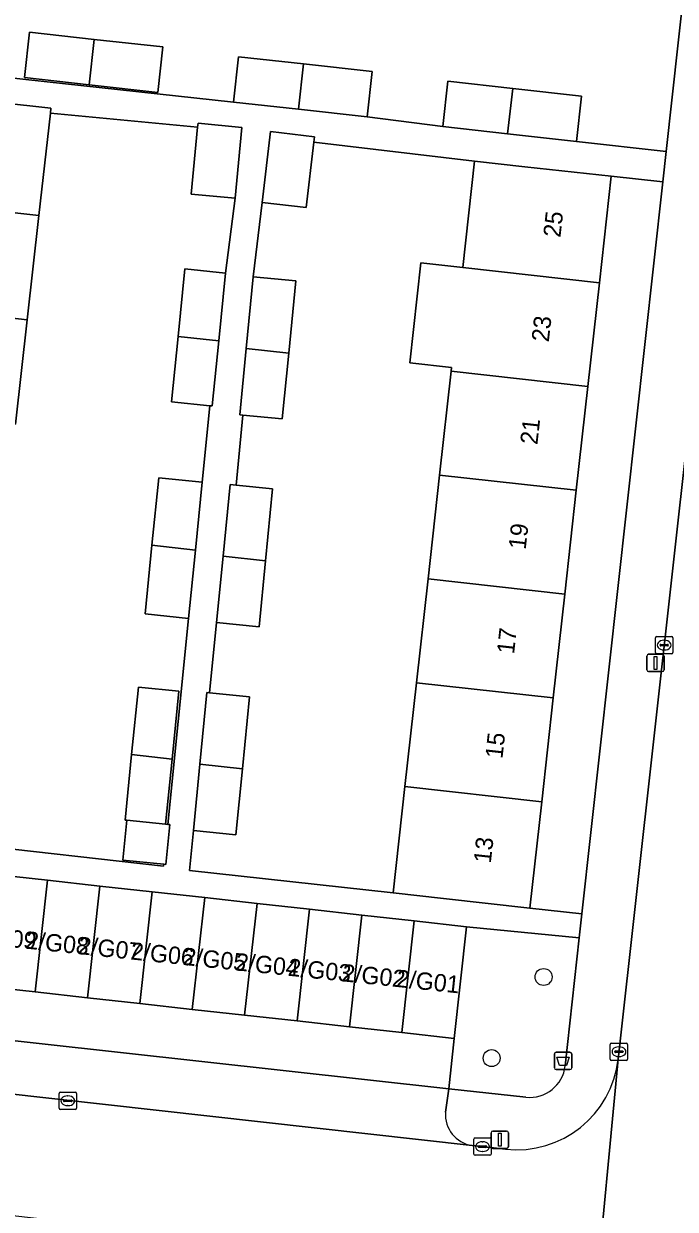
# Model space of a CAD drawing. Extents: x 161928 to 163071, y 386474 to 387428.
# Drawn here: x 162343.5 to 162381, y 386555.8 to 386624.1 of the extents above; entities that cross this region are included whole.
import ezdxf

# ---------------------------------------------------------------- set-up
doc = ezdxf.new("R2010")
doc.units = 0
for name, color, linetype in [('IMGEO_Afvalbak', 7, 'Continuous'), ('IMGEO_Boom', 7, 'Continuous'), ('IMGEO_Erf', 7, 'Continuous'), ('IMGEO_Groenvoorziening', 7, 'Continuous'), ('IMGEO_Kolk', 7, 'Continuous'), ('IMGEO_Lichtmast', 7, 'Continuous'), ('IMGEO_Pand', 7, 'Continuous'), ('IMGEO_Pand_nummerreeks', 7, 'Continuous'), ('IMGEO_Rijbaan_lokaal_open', 7, 'Continuous'), ('IMGEO_Voetpad_open', 7, 'Continuous')]:
    doc.layers.add(name, color=color, linetype=linetype)

msp = doc.modelspace()

# ---------------------------------------------------------------- linework, layer by layer
at = {"layer": 'IMGEO_Afvalbak'}
for p, q in [((162374.057, 386563.908), (162374.057, 386564.708)), ((162374.057, 386564.708), (162374.057, 386563.908)), ((162374.157, 386564.808), (162374.947, 386564.808)), ((162374.947, 386564.808), (162374.157, 386564.808)), ((162375.047, 386564.708), (162375.047, 386563.908)), ((162375.047, 386563.908), (162375.047, 386564.708)), ((162374.947, 386563.808), (162374.157, 386563.808)), ((162374.157, 386563.808), (162374.947, 386563.808))]:
    msp.add_line(p, q, dxfattribs=at)
msp.add_lwpolyline([(162374.2, 386564.522), (162374.904, 386564.522), (162374.755, 386564.052), (162374.349, 386564.052), (162374.2, 386564.522)], dxfattribs=at)
for centre, start, end in [((162374.157, 386564.708), 90, 180), ((162374.157, 386564.708), 90, 180), ((162374.947, 386564.708), 0, 90), ((162374.947, 386564.708), 360, 90), ((162374.157, 386563.908), 180, 270), ((162374.157, 386563.908), 180, 270), ((162374.947, 386563.908), 270, 0), ((162374.947, 386563.908), 270, 0)]:
    msp.add_arc(centre, 0.1, start, end, dxfattribs=at)
at = {"layer": 'IMGEO_Boom'}
for centre in [(162373.432, 386569.145), (162370.439, 386564.472)]:
    msp.add_circle(centre, 0.489, dxfattribs=at)
at = {"layer": 'IMGEO_Erf'}
for points in [[(162339.209, 386621.347), (162355.58, 386619.565), (162355.871, 386622.182), (162359.601, 386621.768), (162363.559, 386621.328), (162363.268, 386618.711), (162367.629, 386618.152), (162367.92, 386620.769), (162371.65, 386620.355), (162375.608, 386619.915), (162375.317, 386617.298), (162380.485, 386616.728), (162382.904, 386638.649)], [(162340.297, 386576.798), (162351.552, 386575.533), (162351.563, 386575.645), (162349.201, 386575.882), (162349.431, 386578.175), (162349.326, 386578.186), (162349.704, 386581.958), (162350.095, 386585.848), (162352.435, 386585.613), (162352.042, 386581.695), (162351.666, 386577.951), (162351.794, 386577.938), (162352.987, 386589.814), (162350.481, 386590.066), (162350.878, 386594.028), (162351.268, 386597.916), (162353.775, 386597.664), (162354.217, 386602.067), (162352.006, 386602.289), (162352.384, 386606.061), (162352.775, 386609.951), (162355.115, 386609.716), (162355.675, 386614.027), (162353.145, 386614.265), (162353.509, 386618.129), (162345.03, 386618.928), (162344.367, 386613.03), (162343.692, 386607.023), (162343.017, 386601.012)]]:
    msp.add_lwpolyline(points, dxfattribs=at)
for points in [[(162343.823, 386623.595), (162347.553, 386623.181), (162351.511, 386622.741), (162351.22, 386620.124), (162347.26, 386620.564), (162343.532, 386620.978)], [(162367.442, 386598.067), (162368.107, 386604.05), (162368.131, 386604.271), (162365.725, 386604.538), (162366.365, 386610.3), (162368.772, 386610.033), (162369.454, 386616.165), (162360.195, 386617.256), (162359.751, 386613.488), (162357.229, 386613.784), (162356.709, 386609.503), (162359.159, 386609.263), (162358.751, 386605.101), (162358.38, 386601.309), (162356.119, 386601.53), (162355.723, 386597.487), (162357.827, 386597.281), (162357.419, 386593.119), (162357.048, 386589.327), (162354.597, 386589.567), (162354.201, 386585.524), (162356.495, 386585.299), (162356.087, 386581.137), (162355.716, 386577.345), (162353.265, 386577.585), (162353.04, 386575.292), (162364.765, 386573.988), (162365.446, 386580.118), (162366.111, 386586.101), (162366.776, 386592.084)], [(162380.29, 386614.963), (162377.327, 386615.29), (162376.645, 386609.159), (162375.98, 386603.176), (162375.315, 386597.193), (162374.65, 386591.21), (162373.985, 386585.227), (162373.32, 386579.244), (162372.638, 386573.113), (162375.635, 386572.782)]]:
    msp.add_lwpolyline(points, close=True, dxfattribs=at)
at = {"layer": 'IMGEO_Groenvoorziening'}
msp.add_lwpolyline([(162374.673, 386564.034), (162375.483, 386571.401), (162368.994, 386572.043), (162368.28, 386565.606), (162367.981, 386562.691), (162372.414, 386562.217)], dxfattribs=at)
msp.add_arc((162372.632, 386564.259), 2.054, 263.91668, 353.70542, dxfattribs=at)
at = {"layer": 'IMGEO_Kolk'}
for p, q in [((162379.873, 386587.844), (162379.873, 386588.696)), ((162379.948, 386588.77), (162380.8, 386588.77)), ((162380.361, 386588.55), (162380.386, 386588.55)), ((162380.874, 386588.696), (162380.874, 386587.844)), ((162380.132, 386588.264), (162380.132, 386588.276)), ((162380.57, 386588.227), (162380.172, 386588.227)), ((162380.175, 386588.313), (162380.573, 386588.313)), ((162380.384, 386587.99), (162380.359, 386587.99)), ((162380.616, 386588.276), (162380.616, 386588.264)), ((162380.8, 386587.77), (162379.948, 386587.77)), ((162377.269, 386564.412), (162377.269, 386565.264)), ((162377.344, 386565.338), (162378.196, 386565.338)), ((162378.27, 386565.264), (162378.27, 386564.412)), ((162377.528, 386564.832), (162377.528, 386564.844)), ((162377.966, 386564.795), (162377.568, 386564.795)), ((162377.571, 386564.881), (162377.969, 386564.881)), ((162377.757, 386565.118), (162377.782, 386565.118)), ((162378.012, 386564.844), (162378.012, 386564.832)), ((162378.196, 386564.338), (162377.344, 386564.338)), ((162377.78, 386564.558), (162377.755, 386564.558)), ((162345.53, 386561.585), (162345.53, 386562.437)), ((162345.605, 386562.511), (162346.457, 386562.511)), ((162345.789, 386562.005), (162345.789, 386562.017)), ((162346.227, 386561.968), (162345.829, 386561.968)), ((162345.832, 386562.054), (162346.23, 386562.054)), ((162346.018, 386562.291), (162346.043, 386562.291)), ((162346.273, 386562.017), (162346.273, 386562.005)), ((162346.531, 386562.437), (162346.531, 386561.585)), ((162346.457, 386561.511), (162345.605, 386561.511)), ((162346.041, 386561.731), (162346.016, 386561.731)), ((162369.409, 386558.943), (162369.409, 386559.795)), ((162369.484, 386559.869), (162370.336, 386559.869)), ((162370.41, 386559.795), (162370.41, 386558.943)), ((162369.668, 386559.363), (162369.668, 386559.375)), ((162370.106, 386559.326), (162369.708, 386559.326)), ((162369.711, 386559.412), (162370.109, 386559.412)), ((162369.897, 386559.649), (162369.922, 386559.649)), ((162370.152, 386559.375), (162370.152, 386559.363)), ((162370.336, 386558.869), (162369.484, 386558.869)), ((162369.92, 386559.089), (162369.895, 386559.089))]:
    msp.add_line(p, q, dxfattribs=at)
for points in [[(162379.873, 386587.844), (162379.873, 386588.696)], [(162379.948, 386588.77), (162380.8, 386588.77)], [(162380.874, 386588.696), (162380.874, 386587.844)], [(162380.8, 386587.77), (162379.948, 386587.77)], [(162377.269, 386564.412), (162377.269, 386565.264)], [(162377.344, 386565.338), (162378.196, 386565.338)], [(162378.27, 386565.264), (162378.27, 386564.412)], [(162378.196, 386564.338), (162377.344, 386564.338)], [(162345.53, 386561.585), (162345.53, 386562.437)], [(162345.605, 386562.511), (162346.457, 386562.511)], [(162346.531, 386562.437), (162346.531, 386561.585)], [(162346.457, 386561.511), (162345.605, 386561.511)], [(162369.409, 386558.943), (162369.409, 386559.795)], [(162369.484, 386559.869), (162370.336, 386559.869)], [(162370.41, 386559.795), (162370.41, 386558.943)], [(162370.336, 386558.869), (162369.484, 386558.869)]]:
    msp.add_lwpolyline(points, dxfattribs=at)
for centre, radius, start, end in [((162379.95, 386588.694), 0.0765, 91.55205, 178.44795), ((162379.95, 386588.694), 0.0765, 91.55205, 178.44795), ((162380.798, 386588.694), 0.0765, 1.55205, 88.44795), ((162380.798, 386588.694), 0.0765, 1.55205, 88.44795), ((162379.95, 386587.846), 0.0765, 181.55205, 268.44795), ((162379.95, 386587.846), 0.0765, 181.55205, 268.44795), ((162380.172, 386588.273), 0.0403, 85.87752, 175.75265), ((162380.169, 386588.263), 0.0366, 178.93798, 274.71019), ((162380.573, 386588.27), 0.043, 264.86636, 352.45326), ((162380.577, 386588.275), 0.0386, 1.73085, 96.63898), ((162380.798, 386587.846), 0.0765, 271.55205, 358.44795), ((162380.798, 386587.846), 0.0765, 271.55205, 358.44795), ((162377.346, 386565.262), 0.0765, 91.55205, 178.44795), ((162377.346, 386565.262), 0.0765, 91.55205, 178.44795), ((162378.194, 386565.262), 0.0765, 1.55205, 88.44795), ((162378.194, 386565.262), 0.0765, 1.55205, 88.44795), ((162377.568, 386564.841), 0.0403, 85.87752, 175.75265), ((162377.565, 386564.831), 0.0366, 178.93798, 274.71019), ((162377.969, 386564.838), 0.043, 264.86636, 352.45326), ((162377.973, 386564.843), 0.0386, 1.73085, 96.63898), ((162377.346, 386564.414), 0.0765, 181.55205, 268.44795), ((162377.346, 386564.414), 0.0765, 181.55205, 268.44795), ((162378.194, 386564.414), 0.0765, 271.55205, 358.44795), ((162378.194, 386564.414), 0.0765, 271.55205, 358.44795), ((162345.607, 386562.435), 0.0765, 91.55205, 178.44795), ((162345.607, 386562.435), 0.0765, 91.55205, 178.44795), ((162345.829, 386562.014), 0.0403, 85.87752, 175.75265), ((162345.826, 386562.004), 0.0366, 178.93798, 274.71019), ((162346.23, 386562.011), 0.043, 264.86636, 352.45326), ((162346.234, 386562.016), 0.0386, 1.73085, 96.63898), ((162346.455, 386562.435), 0.0765, 1.55205, 88.44795), ((162346.455, 386562.435), 0.0765, 1.55205, 88.44795), ((162345.607, 386561.587), 0.0765, 181.55205, 268.44795), ((162345.607, 386561.587), 0.0765, 181.55205, 268.44795), ((162346.455, 386561.587), 0.0765, 271.55205, 358.44795), ((162346.455, 386561.587), 0.0765, 271.55205, 358.44795), ((162369.486, 386559.793), 0.0765, 91.55205, 178.44795), ((162369.486, 386559.793), 0.0765, 91.55205, 178.44795), ((162370.334, 386559.793), 0.0765, 1.55205, 88.44795), ((162370.334, 386559.793), 0.0765, 1.55205, 88.44795), ((162369.708, 386559.372), 0.0403, 85.87752, 175.75265), ((162369.705, 386559.362), 0.0366, 178.93798, 274.71019), ((162370.109, 386559.369), 0.043, 264.86636, 352.45326), ((162370.113, 386559.374), 0.0386, 1.73085, 96.63898), ((162369.486, 386558.945), 0.0765, 181.55205, 268.44795), ((162369.486, 386558.945), 0.0765, 181.55205, 268.44795), ((162370.334, 386558.945), 0.0765, 271.55205, 358.44795), ((162370.334, 386558.945), 0.0765, 271.55205, 358.44795)]:
    msp.add_arc(centre, radius, start, end, dxfattribs=at)
for centre, major_axis, ratio, start_param, end_param in [((162380.36, 386588.27), (-0.387, 0.002), 0.722429, 4.712389, 7.853982), ((162380.385, 386588.27), (-0.39, 0.002), 0.717154, 1.570796, 4.712389), ((162377.756, 386564.838), (-0.387, 0.002), 0.722429, 4.712389, 7.853982), ((162377.781, 386564.838), (-0.39, 0.002), 0.717154, 1.570796, 4.712389), ((162346.017, 386562.011), (-0.387, 0.002), 0.722429, 4.712389, 7.853982), ((162346.042, 386562.011), (-0.39, 0.002), 0.717154, 1.570796, 4.712389), ((162369.896, 386559.369), (-0.387, 0.002), 0.722429, 4.712389, 7.853982), ((162369.921, 386559.369), (-0.39, 0.002), 0.717154, 1.570796, 4.712389)]:
    msp.add_ellipse(centre, major_axis=major_axis, ratio=ratio, start_param=start_param, end_param=end_param, dxfattribs=at)
at = {"layer": 'IMGEO_Lichtmast'}
for p, q in [((162379.376, 386586.844), (162379.376, 386587.644)), ((162379.376, 386587.644), (162379.376, 386586.844)), ((162379.476, 386587.744), (162380.266, 386587.744)), ((162380.266, 386587.744), (162379.476, 386587.744)), ((162380.366, 386587.644), (162380.366, 386586.844)), ((162380.366, 386586.844), (162380.366, 386587.644)), ((162380.266, 386586.744), (162379.476, 386586.744)), ((162379.476, 386586.744), (162380.266, 386586.744)), ((162370.41, 386559.364), (162370.41, 386560.164)), ((162370.41, 386560.164), (162370.41, 386559.364)), ((162370.51, 386560.264), (162371.3, 386560.264)), ((162371.3, 386560.264), (162370.51, 386560.264)), ((162371.4, 386560.164), (162371.4, 386559.364)), ((162371.4, 386559.364), (162371.4, 386560.164)), ((162371.3, 386559.264), (162370.51, 386559.264)), ((162370.51, 386559.264), (162371.3, 386559.264))]:
    msp.add_line(p, q, dxfattribs=at)
for points in [[(162379.796, 386587.619), (162379.946, 386587.619), (162379.946, 386586.869), (162379.796, 386586.869), (162379.796, 386587.619)], [(162370.83, 386560.139), (162370.98, 386560.139), (162370.98, 386559.389), (162370.83, 386559.389), (162370.83, 386560.139)]]:
    msp.add_lwpolyline(points, dxfattribs=at)
for centre, start, end in [((162379.476, 386587.644), 90, 180), ((162379.476, 386587.644), 90, 180), ((162380.266, 386587.644), 0, 90), ((162380.266, 386587.644), 360, 90), ((162379.476, 386586.844), 180, 270), ((162379.476, 386586.844), 180, 270), ((162380.266, 386586.844), 270, 0), ((162380.266, 386586.844), 270, 0), ((162370.51, 386560.164), 90, 180), ((162370.51, 386560.164), 90, 180), ((162371.3, 386560.164), 0, 90), ((162371.3, 386560.164), 360, 90), ((162370.51, 386559.364), 180, 270), ((162370.51, 386559.364), 180, 270), ((162371.3, 386559.364), 270, 0), ((162371.3, 386559.364), 270, 0)]:
    msp.add_arc(centre, 0.1, start, end, dxfattribs=at)
at = {"layer": 'IMGEO_Pand'}
for points in [[(162343.823, 386623.595), (162343.532, 386620.978), (162347.26, 386620.564), (162347.553, 386623.181)], [(162351.22, 386620.124), (162351.511, 386622.741), (162347.553, 386623.181), (162347.26, 386620.564)], [(162355.871, 386622.182), (162355.58, 386619.565), (162359.308, 386619.151), (162359.601, 386621.768)], [(162363.268, 386618.711), (162363.559, 386621.328), (162359.601, 386621.768), (162359.308, 386619.151)], [(162371.65, 386620.355), (162367.92, 386620.769), (162367.629, 386618.152), (162371.357, 386617.738)], [(162345.03, 386618.928), (162345.062, 386619.21), (162342.089, 386619.544), (162337.12, 386620.102), (162337.082, 386619.76), (162337.464, 386619.717), (162336.822, 386614.005), (162336.475, 386614.044), (162336.461, 386613.922), (162344.367, 386613.03)], [(162371.357, 386617.738), (162375.317, 386617.298), (162375.608, 386619.915), (162371.65, 386620.355)], [(162356.06, 386618.11), (162353.53, 386618.348), (162353.509, 386618.129), (162353.145, 386614.265), (162355.675, 386614.027)], [(162360.195, 386617.256), (162360.232, 386617.571), (162357.709, 386617.868), (162357.229, 386613.784), (162359.751, 386613.488)], [(162376.645, 386609.159), (162377.327, 386615.29), (162372.358, 386615.842), (162369.454, 386616.165), (162368.772, 386610.033)], [(162336.461, 386613.922), (162336.447, 386613.799), (162336.78, 386613.762), (162336.136, 386608.03), (162335.802, 386608.068), (162335.785, 386607.915), (162343.692, 386607.023), (162344.367, 386613.03)], [(162355.115, 386609.716), (162352.775, 386609.951), (162352.384, 386606.061), (162354.722, 386605.798)], [(162376.645, 386609.159), (162368.772, 386610.033), (162366.365, 386610.3), (162365.725, 386604.538), (162368.131, 386604.271), (162368.107, 386604.05), (162375.98, 386603.176)], [(162359.159, 386609.263), (162356.709, 386609.503), (162356.304, 386605.373), (162358.751, 386605.101)], [(162343.017, 386601.012), (162343.692, 386607.023), (162335.785, 386607.915), (162335.767, 386607.758), (162336.154, 386607.714), (162335.51, 386601.987), (162335.148, 386602.028), (162335.134, 386601.9)], [(162354.722, 386605.798), (162352.384, 386606.061), (162352.006, 386602.289), (162354.217, 386602.067), (162354.346, 386602.054)], [(162358.751, 386605.101), (162356.304, 386605.373), (162355.929, 386601.549), (162356.119, 386601.53), (162358.38, 386601.309)], [(162368.107, 386604.05), (162367.442, 386598.067), (162375.315, 386597.193), (162375.98, 386603.176)], [(162367.442, 386598.067), (162366.776, 386592.084), (162374.65, 386591.21), (162375.315, 386597.193)], [(162353.382, 386593.746), (162353.775, 386597.664), (162351.268, 386597.916), (162350.878, 386594.028)], [(162357.827, 386597.281), (162355.723, 386597.487), (162355.377, 386597.521), (162354.972, 386593.391), (162357.419, 386593.119)], [(162350.878, 386594.028), (162350.481, 386590.066), (162352.987, 386589.814), (162353.382, 386593.746)], [(162354.597, 386589.567), (162357.048, 386589.327), (162357.419, 386593.119), (162354.972, 386593.391)], [(162373.985, 386585.227), (162374.65, 386591.21), (162366.776, 386592.084), (162366.111, 386586.101)], [(162352.042, 386581.695), (162352.435, 386585.613), (162350.095, 386585.848), (162349.704, 386581.958)], [(162373.32, 386579.244), (162373.985, 386585.227), (162366.111, 386586.101), (162365.446, 386580.118)], [(162356.495, 386585.299), (162354.201, 386585.524), (162354.045, 386585.539), (162353.64, 386581.409), (162356.087, 386581.137)], [(162352.042, 386581.695), (162349.704, 386581.958), (162349.326, 386578.186), (162349.431, 386578.175), (162351.666, 386577.951)], [(162353.64, 386581.409), (162353.265, 386577.585), (162355.716, 386577.345), (162356.087, 386581.137)], [(162365.446, 386580.118), (162364.765, 386573.988), (162367.669, 386573.665), (162372.638, 386573.113), (162373.32, 386579.244)], [(162351.794, 386577.938), (162351.666, 386577.951), (162349.431, 386578.175), (162349.201, 386575.882), (162351.563, 386575.645), (162351.685, 386575.633), (162351.915, 386577.926)], [(162344.151, 386568.284), (162344.865, 386574.721), (162341.849, 386575.056), (162341.135, 386568.619)], [(162347.167, 386567.949), (162347.881, 386574.386), (162344.865, 386574.721), (162344.151, 386568.284)], [(162350.183, 386567.614), (162350.897, 386574.051), (162347.881, 386574.386), (162347.167, 386567.949)], [(162353.199, 386567.28), (162353.914, 386573.717), (162350.897, 386574.051), (162350.183, 386567.614)], [(162356.215, 386566.945), (162356.93, 386573.382), (162353.914, 386573.717), (162353.199, 386567.28)], [(162356.93, 386573.382), (162356.215, 386566.945), (162359.231, 386566.61), (162359.946, 386573.047)], [(162362.247, 386566.275), (162362.962, 386572.712), (162359.946, 386573.047), (162359.231, 386566.61)], [(162365.264, 386565.941), (162365.978, 386572.378), (162362.962, 386572.712), (162362.247, 386566.275)], [(162368.28, 386565.606), (162368.994, 386572.043), (162365.978, 386572.378), (162365.264, 386565.941)]]:
    msp.add_lwpolyline(points, close=True, dxfattribs=at)
at = {"layer": 'IMGEO_Rijbaan_lokaal_open'}
for points in [[(162391.61, 386625.86), (162392.296, 386632), (162392.862, 386637.456), (162385.93, 386638.274), (162377.724, 386564.413), (162376.367, 386550.047)], [(162371.239, 386559.222), (162369.315, 386559.435), (162333.087, 386563.491), (162332.431, 386563.564), (162326.864, 386564.186), (162326.118, 386557.275), (162372.575, 386552.065)], [(162376.367, 386550.047), (162377.724, 386564.413)]]:
    msp.add_lwpolyline(points, dxfattribs=at)
msp.add_arc((162371.884, 386565.062), 5.876, 263.69547, 353.65646, dxfattribs=at)
at = {"layer": 'IMGEO_Voetpad_open'}
for points in [[(162382.904, 386638.649), (162380.485, 386616.728), (162380.29, 386614.963), (162375.635, 386572.782), (162375.483, 386571.401), (162374.673, 386564.034)], [(162377.724, 386564.413), (162385.93, 386638.274)], [(162341.849, 386575.056), (162344.865, 386574.721), (162347.881, 386574.386), (162350.897, 386574.051), (162353.914, 386573.717), (162356.93, 386573.382), (162359.946, 386573.047), (162362.962, 386572.712), (162365.978, 386572.378), (162368.994, 386572.043), (162375.483, 386571.401), (162375.635, 386572.782), (162372.638, 386573.113), (162367.669, 386573.665), (162364.765, 386573.988), (162353.04, 386575.292), (162353.265, 386577.585), (162353.64, 386581.409), (162354.045, 386585.539), (162354.201, 386585.524), (162354.597, 386589.567), (162354.972, 386593.391), (162355.377, 386597.521), (162355.723, 386597.487), (162356.119, 386601.53), (162355.929, 386601.549), (162356.304, 386605.373), (162356.709, 386609.503), (162357.229, 386613.784), (162357.709, 386617.868), (162360.232, 386617.571), (162360.195, 386617.256), (162369.454, 386616.165), (162372.358, 386615.842), (162377.327, 386615.29), (162380.29, 386614.963), (162380.485, 386616.728), (162375.317, 386617.298), (162371.357, 386617.738), (162367.629, 386618.152), (162363.268, 386618.711), (162359.308, 386619.151), (162355.58, 386619.565), (162339.209, 386621.347)], [(162342.089, 386619.544), (162345.062, 386619.21), (162345.03, 386618.928), (162353.509, 386618.129), (162353.53, 386618.348), (162356.06, 386618.11), (162355.675, 386614.027), (162355.115, 386609.716), (162354.722, 386605.798), (162354.346, 386602.054), (162354.217, 386602.067), (162353.775, 386597.664), (162353.382, 386593.746), (162352.987, 386589.814), (162351.794, 386577.938), (162351.915, 386577.926), (162351.685, 386575.633), (162351.563, 386575.645), (162351.552, 386575.533), (162340.297, 386576.798)], [(162367.781, 386561.348), (162367.981, 386562.691), (162334.821, 386566.369), (162334.572, 386564.965)], [(162333.087, 386563.491), (162369.315, 386559.435)], [(162372.414, 386562.217), (162367.981, 386562.691), (162367.781, 386561.348)], [(162369.315, 386559.435), (162371.239, 386559.222)]]:
    msp.add_lwpolyline(points, dxfattribs=at)
msp.add_lwpolyline([(162344.151, 386568.284), (162341.135, 386568.619), (162338.119, 386568.953), (162335.103, 386569.288), (162334.821, 386566.369), (162367.981, 386562.691), (162368.28, 386565.606), (162365.264, 386565.941), (162362.247, 386566.275), (162359.231, 386566.61), (162356.215, 386566.945), (162353.199, 386567.28), (162350.183, 386567.614), (162347.167, 386567.949)], close=True, dxfattribs=at)
for centre, radius, start, end in [((162371.884, 386565.062), 5.876, 263.69547, 353.65646), ((162372.632, 386564.259), 2.054, 263.91668, 353.70542), ((162369.581, 386561.22), 1.804, 175.92016, 261.53083), ((162369.581, 386561.22), 1.804, 175.92016, 261.53083)]:
    msp.add_arc(centre, radius, start, end, dxfattribs=at)

# ---------------------------------------------------------------- texts
at = {"layer": 'IMGEO_Pand_nummerreeks'}
for s, rotation, p in [('25', 83.65623, (162374.397, 386611.735)), ('23', 83.65757, (162373.727, 386605.71)), ('21', 83.65623, (162373.069, 386599.796)), ('19', 83.65623, (162372.397, 386593.749)), ('17', 83.65623, (162371.727, 386587.724)), ('15', 83.65623, (162371.058, 386581.698)), ('13', 83.65623, (162370.388, 386575.673)), ('2/G09', 354.09386, (162340.55, 386571.097)), ('2/G08', 354.09386, (162343.571, 386570.785)), ('2/G07', 354.09386, (162346.592, 386570.472)), ('2/G06', 354.09386, (162349.613, 386570.16)), ('2/G05', 354.09386, (162352.634, 386569.847)), ('2/G04', 354.09386, (162355.658, 386569.534)), ('2/G03', 354.09386, (162358.672, 386569.223)), ('2/G02', 354.09386, (162361.79, 386568.9)), ('2/G01', 354.09386, (162364.918, 386568.576))]:
    msp.add_text(s, height=1, rotation=rotation, dxfattribs=at).set_placement(p)

doc.saveas('drawing.dxf')
